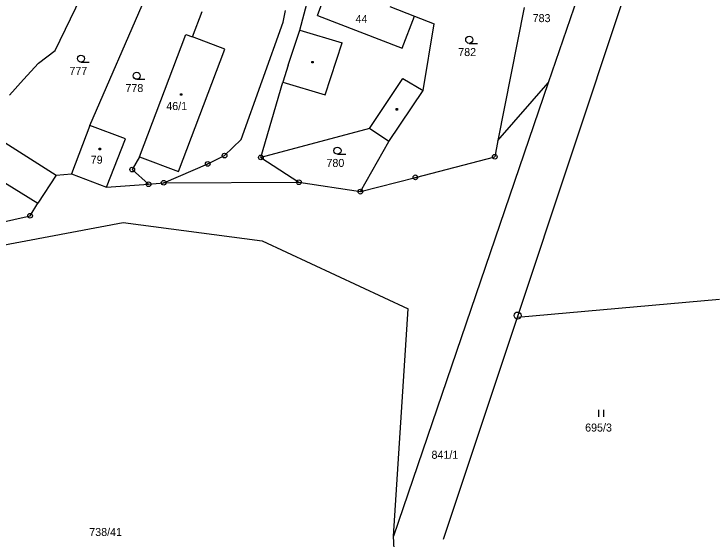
# Model space of a CAD drawing. Extents: x -791032 to -787751, y -1106872 to -1104403.
# Drawn here: x -789685.4 to -789537.2, y -1106046.8 to -1105935.3 of the extents above; entities that cross this region are included whole.
import ezdxf

# ---------------------------------------------------------------- set-up
doc = ezdxf.new("R2010")
doc.units = 0
for name, color, linetype in [('Vrstva 1', 7, 'Continuous'), ('Vrstva 14', 7, 'Continuous'), ('Vrstva 15', 7, 'Continuous'), ('Vrstva 16', 7, 'Continuous'), ('Vrstva 2', 7, 'Continuous'), ('Vrstva 23', 7, 'Continuous'), ('Vrstva 25', 7, 'Continuous'), ('Vrstva 28', 7, 'Continuous')]:
    doc.layers.add(name, color=color, linetype=linetype)

msp = doc.modelspace()

# ---------------------------------------------------------------- linework, layer by layer
at = {"layer": 'Vrstva 1'}
for p, q in [((-789578.49, -1105999.72), (-789548.35, -1105909.1)), ((-789561.42, -1105919.14), (-789571.94, -1105949.95)), ((-789624.71, -1105938.75), (-789621.66, -1105927.2)), ((-789669.27, -1105958.99), (-789656.69, -1105930)), ((-789676.68, -1105943.06), (-789671.01, -1105931.4)), ((-789628.27, -1105937.05), (-789627.77, -1105934.57)), ((-789605.62, -1105933.71), (-789600.33, -1105935.75)), ((-789577.05, -1105933.91), (-789582.63, -1105962.19)), ((-789647.53, -1105940.17), (-789645.45, -1105934.73)), ((-789600.33, -1105935.75), (-789596.17, -1105937.36)), ((-789637.17, -1105961.96), (-789628.27, -1105937.05)), ((-789598.48, -1105951.56), (-789596.17, -1105937.36)), ((-789627.17, -1105946.18), (-789624.71, -1105938.75)), ((-789658.75, -1105965.61), (-789648.88, -1105939.65)), ((-789648.88, -1105939.65), (-789647.53, -1105940.17)), ((-789680.18, -1105945.72), (-789676.68, -1105943.06)), ((-789683.37, -1105949.23), (-789680.18, -1105945.72)), ((-789627.17, -1105946.18), (-789628.33, -1105949.79)), ((-789686.36, -1105952.53), (-789683.37, -1105949.23)), ((-789632.98, -1105965.77), (-789628.33, -1105949.79)), ((-789571.94, -1105949.95), (-789604.8, -1106046.21)), ((-789582.63, -1105962.19), (-789571.94, -1105949.95)), ((-789605.81, -1105962.41), (-789598.48, -1105951.56)), ((-789694.57, -1105958.02), (-789676.42, -1105969.54)), ((-789669.27, -1105958.99), (-789673.21, -1105969.27)), ((-789661.75, -1105961.84), (-789669.27, -1105958.99)), ((-789609.92, -1105959.59), (-789632.98, -1105965.77)), ((-789605.81, -1105962.41), (-789609.92, -1105959.59)), ((-789665.73, -1105972.11), (-789661.75, -1105961.84)), ((-789640.69, -1105965.36), (-789637.17, -1105961.96)), ((-789611.85, -1105973.03), (-789605.81, -1105962.41)), ((-789582.63, -1105962.19), (-789583.31, -1105965.62)), ((-789658.75, -1105965.61), (-789660.31, -1105968.33)), ((-789644.27, -1105967.15), (-789640.69, -1105965.36)), ((-789600.16, -1105969.99), (-789583.31, -1105965.62)), ((-789653.62, -1105971.14), (-789644.27, -1105967.15)), ((-789632.98, -1105965.77), (-789624.91, -1105971.02)), ((-789660.31, -1105968.33), (-789656.84, -1105971.45)), ((-789676.42, -1105969.54), (-789680.37, -1105975.51)), ((-789676.42, -1105969.54), (-789673.21, -1105969.27)), ((-789673.21, -1105969.27), (-789665.73, -1105972.11)), ((-789611.85, -1105973.03), (-789600.16, -1105969.99)), ((-789665.73, -1105972.11), (-789656.84, -1105971.45)), ((-789656.84, -1105971.45), (-789653.62, -1105971.14)), ((-789653.62, -1105971.14), (-789624.91, -1105971.02)), ((-789624.91, -1105971.02), (-789611.85, -1105973.03)), ((-789682, -1105978.15), (-789680.37, -1105975.51)), ((-789693.82, -1105980.78), (-789682, -1105978.15)), ((-789693.67, -1105985.5), (-789662.19, -1105979.58)), ((-789662.19, -1105979.58), (-789632.7, -1105983.45)), ((-789632.7, -1105983.45), (-789601.72, -1105997.93)), ((-789578.49, -1105999.72), (-789535.57, -1105995.89)), ((-789604.8, -1106046.21), (-789601.72, -1105997.93)), ((-789594.17, -1106046.88), (-789578.49, -1105999.72)), ((-789602.38, -1106089.26), (-789604.8, -1106046.21))]:
    msp.add_line(p, q, dxfattribs=at)
at = {"layer": 'Vrstva 2'}
for p, q in [((-789620.94, -1105935.58), (-789618.4, -1105928.78)), ((-789620.94, -1105935.58), (-789602.99, -1105942.52)), ((-789602.99, -1105942.52), (-789600.33, -1105935.75)), ((-789624.71, -1105938.75), (-789615.74, -1105941.4)), ((-789640.61, -1105942.8), (-789647.53, -1105940.17)), ((-789619.36, -1105952.44), (-789615.74, -1105941.4)), ((-789650.48, -1105968.76), (-789640.61, -1105942.8)), ((-789609.92, -1105959.59), (-789602.84, -1105948.98)), ((-789602.84, -1105948.98), (-789598.48, -1105951.56)), ((-789628.33, -1105949.79), (-789619.36, -1105952.44)), ((-789698.45, -1105964.18), (-789680.37, -1105975.51)), ((-789658.75, -1105965.61), (-789650.48, -1105968.76))]:
    msp.add_line(p, q, dxfattribs=at)
at = {"layer": 'Vrstva 23'}
for p, q in [((-789588.73, -1105941.53), (-789586.98, -1105941.53)), ((-789671.19, -1105945.52), (-789669.44, -1105945.52)), ((-789659.34, -1105949.17), (-789657.59, -1105949.17)), ((-789616.71, -1105965.08), (-789614.96, -1105965.08)), ((-789561.23, -1106020.85), (-789561.23, -1106019.35)), ((-789560.23, -1106019.35), (-789560.23, -1106020.85))]:
    msp.add_line(p, q, dxfattribs=at)
for centre in [(-789588.73, -1105940.78), (-789671.19, -1105944.77), (-789659.34, -1105948.42), (-789616.71, -1105964.33)]:
    msp.add_circle(centre, 0.75, dxfattribs=at)
at = {"layer": 'Vrstva 25'}
for p, q in [((-789622.15, -1105945.37), (-789621.85, -1105945.37)), ((-789622.15, -1105945.67), (-789622.15, -1105945.37)), ((-789621.85, -1105945.67), (-789622.15, -1105945.67)), ((-789621.85, -1105945.37), (-789621.85, -1105945.67)), ((-789650.06, -1105952.22), (-789649.76, -1105952.22)), ((-789650.06, -1105952.52), (-789650.06, -1105952.22)), ((-789649.76, -1105952.22), (-789649.76, -1105952.52)), ((-789649.76, -1105952.52), (-789650.06, -1105952.52)), ((-789604.25, -1105955.4), (-789603.95, -1105955.4)), ((-789604.25, -1105955.7), (-789604.25, -1105955.4)), ((-789603.95, -1105955.7), (-789604.25, -1105955.7)), ((-789603.95, -1105955.4), (-789603.95, -1105955.7)), ((-789667.34, -1105963.82), (-789667.04, -1105963.82)), ((-789667.34, -1105964.12), (-789667.34, -1105963.82)), ((-789667.04, -1105964.12), (-789667.34, -1105964.12)), ((-789667.04, -1105963.82), (-789667.04, -1105964.12))]:
    msp.add_line(p, q, dxfattribs=at)
at = {"layer": 'Vrstva 28'}
for centre, radius in [((-789640.69, -1105965.36), 0.5), ((-789640.69, -1105965.36), 0.01), ((-789632.98, -1105965.77), 0.5), ((-789583.31, -1105965.62), 0.5), ((-789583.31, -1105965.62), 0.01), ((-789644.27, -1105967.15), 0.5), ((-789644.27, -1105967.15), 0.01), ((-789632.98, -1105965.77), 0.01), ((-789660.31, -1105968.33), 0.5), ((-789660.31, -1105968.33), 0.01), ((-789600.16, -1105969.99), 0.5), ((-789600.16, -1105969.99), 0.01), ((-789656.84, -1105971.45), 0.5), ((-789656.84, -1105971.45), 0.01), ((-789653.62, -1105971.14), 0.5), ((-789653.62, -1105971.14), 0.01), ((-789624.91, -1105971.02), 0.5), ((-789624.91, -1105971.02), 0.01), ((-789611.85, -1105973.03), 0.5), ((-789611.85, -1105973.03), 0.01), ((-789682, -1105978.15), 0.5), ((-789682, -1105978.15), 0.01), ((-789578.46, -1105999.35), 0.75), ((-789578.46, -1105999.35), 0.01)]:
    msp.add_circle(centre, radius, dxfattribs=at)

# ---------------------------------------------------------------- texts
at = {"layer": 'Vrstva 14'}
for s, p in [('783', (-789575.263, -1105937.02)), ('782', (-789591.063, -1105944.23)), ('777', (-789673.636, -1105948.22)), ('778', (-789661.74, -1105951.87)), ('780', (-789619.052, -1105967.78)), ('695/3', (-789564.116, -1106023.99)), ('738/41', (-789669.425, -1106046.17))]:
    msp.add_text(s, height=1.7, dxfattribs=at).set_placement(p)
at = {"layer": 'Vrstva 15'}
for s, p in [('44', (-789612.878, -1105937.2)), ('46/1', (-789653.069, -1105955.7)), ('79', (-789669.113, -1105967.09))]:
    msp.add_text(s, height=1.7, dxfattribs=at).set_placement(p)
at = {"layer": 'Vrstva 16'}
msp.add_text('841/1', height=1.7, dxfattribs=at).set_placement((-789596.742, -1106029.77))

doc.saveas('drawing.dxf')
